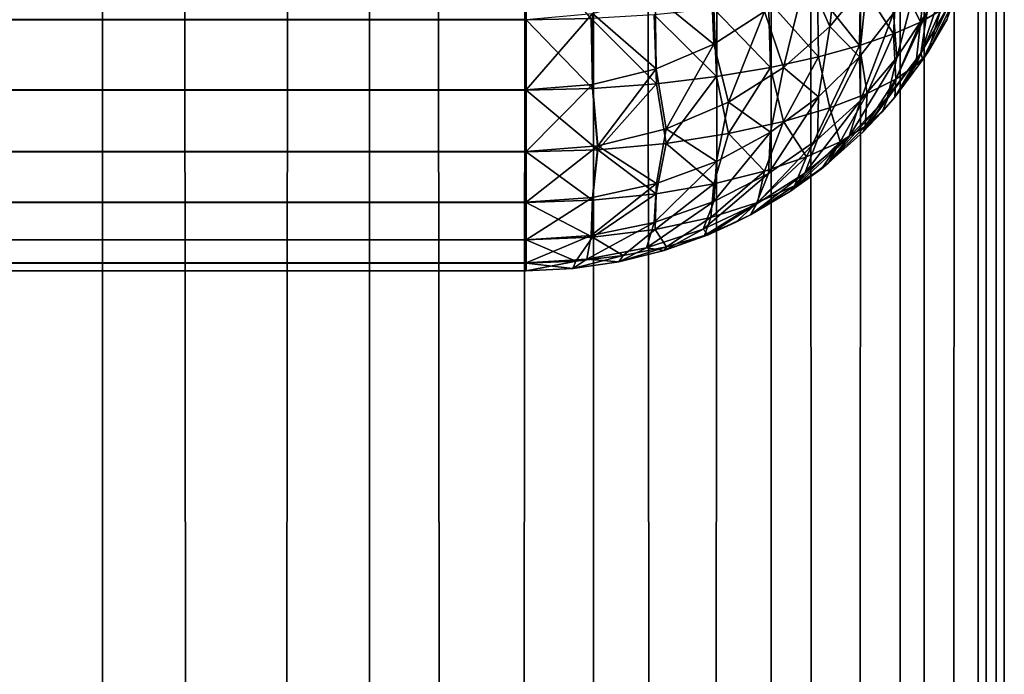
# Model space of a CAD drawing. Extents: x -265 to 265, y 0 to 1027.
# Tile 335 of 396: x 260.88 to 265, y 703.31 to 706.05. Entities that reach past the tile are written whole.
import ezdxf

# ---------------------------------------------------------------- set-up
doc = ezdxf.new("R2010")
doc.units = 0
doc.header["$LTSCALE"] = 65.185185
for name, color, linetype in [('247', 7, 'CONTINUOUS'), ('248', 7, 'CONTINUOUS'), ('57', 7, 'CONTINUOUS'), ('58', 7, 'CONTINUOUS'), ('59', 7, 'CONTINUOUS'), ('70', 7, 'CONTINUOUS'), ('71', 7, 'CONTINUOUS'), ('75', 7, 'CONTINUOUS')]:
    doc.layers.add(name, color=color, linetype=linetype)

msp = doc.modelspace()

# ---------------------------------------------------------------- linework, layer by layer
at = {"layer": '247', "color": 7, "linetype": 'CONTINUOUS'}
for points in [[(259.9468, 1, 11.2277), (261.2277, 1, 9.9468), (259.9468, 1019, 11.2277), (259.9468, 1, 11.2277)], [(259.9468, 1019, 11.2277), (261.2277, 1, 9.9468), (261.2277, 1019, 9.9468), (259.9468, 1019, 11.2277)], [(261.2277, 1, 9.9468), (262.3448, 1, 8.521), (261.2277, 1019, 9.9468), (261.2277, 1, 9.9468)], [(261.2277, 1019, 9.9468), (262.3448, 1, 8.521), (262.3448, 1019, 8.521), (261.2277, 1019, 9.9468)], [(262.3448, 1, 8.521), (263.2818, 1, 6.9708), (262.3448, 1019, 8.521), (262.3448, 1, 8.521)], [(262.3448, 1019, 8.521), (263.2818, 1, 6.9708), (263.2818, 1019, 6.9708), (262.3448, 1019, 8.521)], [(263.2818, 1, 6.9708), (264.0252, 1, 5.3191), (263.2818, 1019, 6.9708), (263.2818, 1, 6.9708)], [(263.2818, 1019, 6.9708), (264.0252, 1, 5.3191), (264.0252, 1019, 5.3191), (263.2818, 1019, 6.9708)], [(264.0252, 1, 5.3191), (264.5641, 1, 3.5897), (264.0252, 1019, 5.3191), (264.0252, 1, 5.3191)], [(264.0252, 1019, 5.3191), (264.5641, 1, 3.5897), (264.5641, 1019, 3.5897), (264.0252, 1019, 5.3191)], [(264.5641, 1, 3.5897), (264.8906, 1, 1.8081), (264.5641, 1019, 3.5897), (264.5641, 1, 3.5897)], [(264.5641, 1019, 3.5897), (264.8906, 1, 1.8081), (264.8906, 1019, 1.8081), (264.5641, 1019, 3.5897)], [(264.8906, 1, 1.8081), (265, 1), (264.8906, 1019, 1.8081), (264.8906, 1, 1.8081)], [(264.8906, 1019, 1.8081), (265, 1), (265, 1019), (264.8906, 1019, 1.8081)]]:
    msp.add_3dface(points, dxfattribs=at)
at = {"layer": '248', "color": 7, "linetype": 'CONTINUOUS'}
for points in [[(261.2277, 1, -9.9468), (259.9468, 1, -11.2277), (261.2277, 1019, -9.9468), (261.2277, 1, -9.9468)], [(261.2277, 1019, -9.9468), (259.9468, 1, -11.2277), (259.9468, 1019, -11.2277), (261.2277, 1019, -9.9468)], [(262.3448, 1, -8.521), (261.2277, 1, -9.9468), (262.3448, 1019, -8.521), (262.3448, 1, -8.521)], [(262.3448, 1019, -8.521), (261.2277, 1, -9.9468), (261.2277, 1019, -9.9468), (262.3448, 1019, -8.521)], [(263.2818, 1, -6.9708), (262.3448, 1, -8.521), (263.2818, 1019, -6.9708), (263.2818, 1, -6.9708)], [(263.2818, 1019, -6.9708), (262.3448, 1, -8.521), (262.3448, 1019, -8.521), (263.2818, 1019, -6.9708)], [(264.0252, 1, -5.3191), (263.2818, 1, -6.9708), (264.0252, 1019, -5.3191), (264.0252, 1, -5.3191)], [(264.0252, 1019, -5.3191), (263.2818, 1, -6.9708), (263.2818, 1019, -6.9708), (264.0252, 1019, -5.3191)], [(264.5641, 1, -3.5897), (264.0252, 1, -5.3191), (264.5641, 1019, -3.5897), (264.5641, 1, -3.5897)], [(264.5641, 1019, -3.5897), (264.0252, 1, -5.3191), (264.0252, 1019, -5.3191), (264.5641, 1019, -3.5897)], [(264.8906, 1, -1.8081), (264.5641, 1, -3.5897), (264.8906, 1019, -1.8081), (264.8906, 1, -1.8081)], [(264.8906, 1019, -1.8081), (264.5641, 1, -3.5897), (264.5641, 1019, -3.5897), (264.8906, 1019, -1.8081)], [(265, 1019), (265, 1), (264.8906, 1, -1.8081), (265, 1019)], [(265, 1019), (264.8906, 1, -1.8081), (264.8906, 1019, -1.8081), (265, 1019)]]:
    msp.add_3dface(points, dxfattribs=at)
at = {"layer": '57', "color": 7, "linetype": 'CONTINUOUS'}
for points in [[(-263, 706.0491, 15.1295), (-263, 706.3683, 15.0327), (263, 706.051, 15.1288), (-263, 706.0491, 15.1295)], [(263, 705.7566, 15.2858), (-263, 706.0491, 15.1295), (263, 706.051, 15.1288), (263, 705.7566, 15.2858)], [(-263, 705.755, 15.2869), (-263, 706.0491, 15.1295), (263, 705.7566, 15.2858), (-263, 705.755, 15.2869)], [(263, 705.4986, 15.4972), (-263, 705.755, 15.2869), (263, 705.7566, 15.2858), (263, 705.4986, 15.4972)], [(-263, 705.4972, 15.4986), (-263, 705.755, 15.2869), (263, 705.4986, 15.4972), (-263, 705.4972, 15.4986)], [(263, 705.2869, 15.755), (-263, 705.4972, 15.4986), (263, 705.4986, 15.4972), (263, 705.2869, 15.755)], [(-263, 705.2858, 15.7566), (-263, 705.4972, 15.4986), (263, 705.2869, 15.755), (-263, 705.2858, 15.7566)], [(263, 705.1295, 16.0491), (-263, 705.2858, 15.7566), (263, 705.2869, 15.755), (263, 705.1295, 16.0491)], [(-263, 705.1288, 16.051), (-263, 705.2858, 15.7566), (263, 705.1295, 16.0491), (-263, 705.1288, 16.051)], [(263, 705.0327, 16.3683), (-263, 705.1288, 16.051), (263, 705.1295, 16.0491), (263, 705.0327, 16.3683)], [(-263, 705.0323, 16.3703), (-263, 705.1288, 16.051), (263, 705.0327, 16.3683), (-263, 705.0323, 16.3703)], [(263, 705, 16.7), (-263, 705.0323, 16.3703), (263, 705.0327, 16.3683), (263, 705, 16.7)], [(-263, 705, 16.7), (-263, 705.0323, 16.3703), (263, 705, 16.7), (-263, 705, 16.7)]]:
    msp.add_3dface(points, dxfattribs=at)
at = {"layer": '58', "color": 7, "linetype": 'CONTINUOUS'}
for points in [[(-263, 705, 16.7), (263, 705, 16.7), (-263, 705, 23.3), (-263, 705, 16.7)], [(-263, 705, 23.3), (263, 705, 16.7), (263, 705, 23.3), (-263, 705, 23.3)]]:
    msp.add_3dface(points, dxfattribs=at)
at = {"layer": '59', "color": 7, "linetype": 'CONTINUOUS'}
for points in [[(263, 706.3683, 24.9673), (-263, 706.051, 24.8712), (263, 706.0491, 24.8705), (263, 706.3683, 24.9673)], [(-263, 706.051, 24.8712), (-263, 705.7566, 24.7142), (263, 706.0491, 24.8705), (-263, 706.051, 24.8712)], [(263, 706.0491, 24.8705), (-263, 705.7566, 24.7142), (263, 705.755, 24.7131), (263, 706.0491, 24.8705)], [(-263, 705.7566, 24.7142), (-263, 705.4986, 24.5028), (263, 705.755, 24.7131), (-263, 705.7566, 24.7142)], [(263, 705.755, 24.7131), (-263, 705.4986, 24.5028), (263, 705.4972, 24.5014), (263, 705.755, 24.7131)], [(-263, 705.4986, 24.5028), (-263, 705.2869, 24.245), (263, 705.4972, 24.5014), (-263, 705.4986, 24.5028)], [(263, 705.4972, 24.5014), (-263, 705.2869, 24.245), (263, 705.2858, 24.2434), (263, 705.4972, 24.5014)], [(-263, 705.2869, 24.245), (-263, 705.1295, 23.9509), (263, 705.2858, 24.2434), (-263, 705.2869, 24.245)], [(263, 705.2858, 24.2434), (-263, 705.1295, 23.9509), (263, 705.1288, 23.949), (263, 705.2858, 24.2434)], [(-263, 705.1295, 23.9509), (-263, 705.0327, 23.6317), (263, 705.1288, 23.949), (-263, 705.1295, 23.9509)], [(263, 705.1288, 23.949), (-263, 705.0327, 23.6317), (263, 705.0323, 23.6297), (263, 705.1288, 23.949)], [(-263, 705.0327, 23.6317), (-263, 705, 23.3), (263, 705.0323, 23.6297), (-263, 705.0327, 23.6317)], [(-263, 705, 23.3), (263, 705, 23.3), (263, 705.0323, 23.6297), (-263, 705, 23.3)]]:
    msp.add_3dface(points, dxfattribs=at)
at = {"layer": '70', "color": 7, "linetype": 'CONTINUOUS'}
for points in [[(264.6594, 705.8836, 16.8325), (264.7611, 706.0522, 16.8578), (264.6594, 705.8836, 23.1675), (264.6594, 705.8836, 16.8325)], [(264.6594, 705.8836, 23.1675), (264.7611, 706.0522, 16.8578), (264.681, 705.9163, 23.1625), (264.6594, 705.8836, 23.1675)], [(264.681, 705.9163, 23.1625), (264.7611, 706.0522, 16.8578), (264.7611, 706.0522, 23.1422), (264.681, 705.9163, 23.1625)], [(264.5417, 705.726, 16.8089), (264.6594, 705.8836, 16.8325), (264.5417, 705.726, 23.1911), (264.5417, 705.726, 16.8089)], [(264.5417, 705.726, 23.1911), (264.6594, 705.8836, 16.8325), (264.6594, 705.8836, 23.1675), (264.5417, 705.726, 23.1911)], [(264.4093, 705.5809, 16.7871), (264.5417, 705.726, 16.8089), (264.4093, 705.5809, 23.2129), (264.4093, 705.5809, 16.7871)], [(264.4093, 705.5809, 23.2129), (264.5417, 705.726, 16.8089), (264.4889, 705.6647, 23.2003), (264.4093, 705.5809, 23.2129)], [(264.4889, 705.6647, 23.2003), (264.5417, 705.726, 16.8089), (264.5417, 705.726, 23.1911), (264.4889, 705.6647, 23.2003)], [(264.2635, 705.4497, 16.7675), (264.4093, 705.5809, 16.7871), (264.2635, 705.4497, 23.2325), (264.2635, 705.4497, 16.7675)], [(264.2635, 705.4497, 23.2325), (264.4093, 705.5809, 16.7871), (264.4093, 705.5809, 23.2129), (264.2635, 705.4497, 23.2325)], [(264.1058, 705.3335, 16.75), (264.2635, 705.4497, 16.7675), (264.1058, 705.3335, 23.25), (264.1058, 705.3335, 16.75)], [(264.1058, 705.3335, 23.25), (264.2635, 705.4497, 16.7675), (264.2346, 705.4266, 23.236), (264.1058, 705.3335, 23.25)], [(264.2346, 705.4266, 23.236), (264.2635, 705.4497, 16.7675), (264.2635, 705.4497, 23.2325), (264.2346, 705.4266, 23.236)], [(263.9377, 705.2334, 16.735), (264.1058, 705.3335, 16.75), (263.9377, 705.2334, 23.265), (263.9377, 705.2334, 16.735)], [(263.9377, 705.2334, 23.265), (264.1058, 705.3335, 16.75), (264.1058, 705.3335, 23.25), (263.9377, 705.2334, 23.265)], [(263.7608, 705.1503, 16.7226), (263.9377, 705.2334, 16.735), (263.7608, 705.1503, 23.2774), (263.7608, 705.1503, 16.7226)], [(263.7608, 705.1503, 23.2774), (263.9377, 705.2334, 16.735), (263.8774, 705.2027, 23.2696), (263.7608, 705.1503, 23.2774)], [(263.8774, 705.2027, 23.2696), (263.9377, 705.2334, 16.735), (263.9377, 705.2334, 23.265), (263.8774, 705.2027, 23.2696)], [(263.5768, 705.085, 16.7127), (263.7608, 705.1503, 16.7226), (263.5768, 705.085, 23.2873), (263.5768, 705.085, 16.7127)], [(263.5768, 705.085, 23.2873), (263.7608, 705.1503, 16.7226), (263.7608, 705.1503, 23.2774), (263.5768, 705.085, 23.2873)], [(263.3875, 705.0379, 16.7057), (263.5768, 705.085, 16.7127), (263.3875, 705.0379, 23.2943), (263.3875, 705.0379, 16.7057)], [(263.3875, 705.0379, 23.2943), (263.5768, 705.085, 16.7127), (263.5768, 705.085, 23.2873), (263.3875, 705.0379, 23.2943)], [(263, 705, 23.3), (263, 705, 16.7), (263.1945, 705.0095, 16.7014), (263, 705, 23.3)], [(263, 705, 23.3), (263.1945, 705.0095, 16.7014), (263.1945, 705.0095, 23.2986), (263, 705, 23.3)], [(263.1945, 705.0095, 16.7014), (263.3875, 705.0379, 16.7057), (263.1945, 705.0095, 23.2986), (263.1945, 705.0095, 16.7014)], [(263.1945, 705.0095, 23.2986), (263.3875, 705.0379, 16.7057), (263.3875, 705.0379, 23.2943), (263.1945, 705.0095, 23.2986)]]:
    msp.add_3dface(points, dxfattribs=at)
at = {"layer": '71', "color": 7, "linetype": 'CONTINUOUS'}
for points in [[(264.3134, 706.4194, 15.5395), (264.2695, 706.0214, 15.6816), (264.1729, 706.2431, 15.4766), (264.3134, 706.4194, 15.5395)], [(264.4259, 706.2118, 15.7414), (264.2695, 706.0214, 15.6816), (264.3134, 706.4194, 15.5395), (264.4259, 706.2118, 15.7414)], [(264.7653, 706.1059, 16.5823), (264.6503, 705.9101, 16.5475), (264.7774, 706.2852, 16.3285), (264.7653, 706.1059, 16.5823)], [(264.7774, 706.2852, 16.3285), (264.6503, 705.9101, 16.5475), (264.6775, 706.0836, 16.2868), (264.7774, 706.2852, 16.3285)], [(263.772, 706.263, 15.2231), (263.7849, 705.9484, 15.3642), (263.539, 706.1489, 15.173), (263.772, 706.263, 15.2231)], [(263.9962, 706.0837, 15.417), (263.7849, 705.9484, 15.3642), (263.772, 706.263, 15.2231), (263.9962, 706.0837, 15.417)], [(264.1729, 706.2431, 15.4766), (264.0759, 705.8498, 15.6245), (263.9962, 706.0837, 15.417), (264.1729, 706.2431, 15.4766)], [(264.2695, 706.0214, 15.6816), (264.0759, 705.8498, 15.6245), (264.1729, 706.2431, 15.4766), (264.2695, 706.0214, 15.6816)], [(264.6488, 706.2696, 16.04), (264.551, 705.8916, 16.245), (264.5358, 706.077, 15.9912), (264.6488, 706.2696, 16.04)], [(264.6775, 706.0836, 16.2868), (264.551, 705.8916, 16.245), (264.6488, 706.2696, 16.04), (264.6775, 706.0836, 16.2868)], [(264.4259, 706.2118, 15.7414), (264.3939, 705.895, 15.9424), (264.2695, 706.0214, 15.6816), (264.4259, 706.2118, 15.7414)], [(264.5358, 706.077, 15.9912), (264.3939, 705.895, 15.9424), (264.4259, 706.2118, 15.7414), (264.5358, 706.077, 15.9912)], [(263.539, 706.1489, 15.173), (263.5429, 705.8446, 15.3223), (263.2774, 706.076, 15.1402), (263.539, 706.1489, 15.173)], [(263.7849, 705.9484, 15.3642), (263.5429, 705.8446, 15.3223), (263.539, 706.1489, 15.173), (263.7849, 705.9484, 15.3642)], [(263, 705.7566, 15.2858), (263, 706.051, 15.1288), (263.2774, 706.076, 15.1402), (263, 705.7566, 15.2858)], [(263.2777, 705.7791, 15.2952), (263, 705.7566, 15.2858), (263.2774, 706.076, 15.1402), (263.2777, 705.7791, 15.2952)], [(263.5429, 705.8446, 15.3223), (263.2777, 705.7791, 15.2952), (263.2774, 706.076, 15.1402), (263.5429, 705.8446, 15.3223)], [(263.9962, 706.0837, 15.417), (263.8463, 705.7045, 15.5737), (263.7849, 705.9484, 15.3642), (263.9962, 706.0837, 15.417)], [(264.0759, 705.8498, 15.6245), (263.8463, 705.7045, 15.5737), (263.9962, 706.0837, 15.417), (264.0759, 705.8498, 15.6245)], [(264.5358, 706.077, 15.9912), (264.3978, 705.7123, 16.2037), (264.3939, 705.895, 15.9424), (264.5358, 706.077, 15.9912)], [(264.551, 705.8916, 16.245), (264.3978, 705.7123, 16.2037), (264.5358, 706.077, 15.9912), (264.551, 705.8916, 16.245)], [(264.6503, 705.9101, 16.5475), (264.5116, 705.7266, 16.5138), (264.6775, 706.0836, 16.2868), (264.6503, 705.9101, 16.5475)], [(264.6775, 706.0836, 16.2868), (264.5116, 705.7266, 16.5138), (264.551, 705.8916, 16.245), (264.6775, 706.0836, 16.2868)], [(264.7653, 706.1059, 16.5823), (264.6594, 705.8836, 16.8325), (264.6503, 705.9101, 16.5475), (264.7653, 706.1059, 16.5823)], [(264.7611, 706.0522, 16.8578), (264.6594, 705.8836, 16.8325), (264.7653, 706.1059, 16.5823), (264.7611, 706.0522, 16.8578)], [(264.2695, 706.0214, 15.6816), (264.2226, 705.7278, 15.895), (264.0759, 705.8498, 15.6245), (264.2695, 706.0214, 15.6816)], [(264.3939, 705.895, 15.9424), (264.2226, 705.7278, 15.895), (264.2695, 706.0214, 15.6816), (264.3939, 705.895, 15.9424)], [(263.7849, 705.9484, 15.3642), (263.5848, 705.5931, 15.5329), (263.5429, 705.8446, 15.3223), (263.7849, 705.9484, 15.3642)], [(263.8463, 705.7045, 15.5737), (263.5848, 705.5931, 15.5329), (263.7849, 705.9484, 15.3642), (263.8463, 705.7045, 15.5737)], [(264.5417, 705.726, 16.8089), (264.4093, 705.5809, 16.7871), (264.6503, 705.9101, 16.5475), (264.5417, 705.726, 16.8089)], [(264.6503, 705.9101, 16.5475), (264.4093, 705.5809, 16.7871), (264.5116, 705.7266, 16.5138), (264.6503, 705.9101, 16.5475)], [(264.6594, 705.8836, 16.8325), (264.5417, 705.726, 16.8089), (264.6503, 705.9101, 16.5475), (264.6594, 705.8836, 16.8325)], [(264.3978, 705.7123, 16.2037), (264.2181, 705.5496, 16.1641), (264.3939, 705.895, 15.9424), (264.3978, 705.7123, 16.2037)], [(264.3939, 705.895, 15.9424), (264.2181, 705.5496, 16.1641), (264.2226, 705.7278, 15.895), (264.3939, 705.895, 15.9424)], [(264.5116, 705.7266, 16.5138), (264.3498, 705.5582, 16.4815), (264.551, 705.8916, 16.245), (264.5116, 705.7266, 16.5138)], [(264.551, 705.8916, 16.245), (264.3498, 705.5582, 16.4815), (264.3978, 705.7123, 16.2037), (264.551, 705.8916, 16.245)], [(263.5429, 705.8446, 15.3223), (263.299, 705.5227, 15.5064), (263.2777, 705.7791, 15.2952), (263.5429, 705.8446, 15.3223)], [(263.5848, 705.5931, 15.5329), (263.299, 705.5227, 15.5064), (263.5429, 705.8446, 15.3223), (263.5848, 705.5931, 15.5329)], [(264.0759, 705.8498, 15.6245), (264.0225, 705.5801, 15.8506), (263.8463, 705.7045, 15.5737), (264.0759, 705.8498, 15.6245)], [(264.2226, 705.7278, 15.895), (264.0225, 705.5801, 15.8506), (264.0759, 705.8498, 15.6245), (264.2226, 705.7278, 15.895)], [(263, 705.4986, 15.4972), (263, 705.7566, 15.2858), (263.2777, 705.7791, 15.2952), (263, 705.4986, 15.4972)], [(263.299, 705.5227, 15.5064), (263, 705.4986, 15.4972), (263.2777, 705.7791, 15.2952), (263.299, 705.5227, 15.5064)], [(263.8463, 705.7045, 15.5737), (263.7954, 705.4573, 15.8119), (263.5848, 705.5931, 15.5329), (263.8463, 705.7045, 15.5737)], [(264.0225, 705.5801, 15.8506), (263.7954, 705.4573, 15.8119), (263.8463, 705.7045, 15.5737), (264.0225, 705.5801, 15.8506)], [(264.2181, 705.5496, 16.1641), (264.0129, 705.4075, 16.1274), (264.2226, 705.7278, 15.895), (264.2181, 705.5496, 16.1641)], [(264.2226, 705.7278, 15.895), (264.0129, 705.4075, 16.1274), (264.0225, 705.5801, 15.8506), (264.2226, 705.7278, 15.895)], [(264.3498, 705.5582, 16.4815), (264.1661, 705.408, 16.4513), (264.3978, 705.7123, 16.2037), (264.3498, 705.5582, 16.4815)], [(264.3978, 705.7123, 16.2037), (264.1661, 705.408, 16.4513), (264.2181, 705.5496, 16.1641), (264.3978, 705.7123, 16.2037)], [(264.4093, 705.5809, 16.7871), (264.2635, 705.4497, 16.7675), (264.5116, 705.7266, 16.5138), (264.4093, 705.5809, 16.7871)], [(264.5116, 705.7266, 16.5138), (264.2635, 705.4497, 16.7675), (264.3498, 705.5582, 16.4815), (264.5116, 705.7266, 16.5138)], [(263.5848, 705.5931, 15.5329), (263.545, 705.3645, 15.7814), (263.299, 705.5227, 15.5064), (263.5848, 705.5931, 15.5329)], [(263.7954, 705.4573, 15.8119), (263.545, 705.3645, 15.7814), (263.5848, 705.5931, 15.5329), (263.7954, 705.4573, 15.8119)], [(264.0129, 705.4075, 16.1274), (263.7842, 705.2904, 16.0956), (264.0225, 705.5801, 15.8506), (264.0129, 705.4075, 16.1274)], [(264.0225, 705.5801, 15.8506), (263.7842, 705.2904, 16.0956), (263.7954, 705.4573, 15.8119), (264.0225, 705.5801, 15.8506)], [(264.1661, 705.408, 16.4513), (263.962, 705.2789, 16.4242), (264.2181, 705.5496, 16.1641), (264.1661, 705.408, 16.4513)], [(264.2181, 705.5496, 16.1641), (263.962, 705.2789, 16.4242), (264.0129, 705.4075, 16.1274), (264.2181, 705.5496, 16.1641)], [(264.2635, 705.4497, 16.7675), (264.1058, 705.3335, 16.75), (264.3498, 705.5582, 16.4815), (264.2635, 705.4497, 16.7675)], [(264.3498, 705.5582, 16.4815), (264.1058, 705.3335, 16.75), (264.1661, 705.408, 16.4513), (264.3498, 705.5582, 16.4815)], [(263, 705.2869, 15.755), (263, 705.4986, 15.4972), (263.299, 705.5227, 15.5064), (263, 705.2869, 15.755)], [(263.2772, 705.3066, 15.7618), (263, 705.2869, 15.755), (263.299, 705.5227, 15.5064), (263.2772, 705.3066, 15.7618)], [(263.545, 705.3645, 15.7814), (263.2772, 705.3066, 15.7618), (263.299, 705.5227, 15.5064), (263.545, 705.3645, 15.7814)], [(263.7842, 705.2904, 16.0956), (263.5354, 705.2026, 16.0707), (263.7954, 705.4573, 15.8119), (263.7842, 705.2904, 16.0956)], [(263.7954, 705.4573, 15.8119), (263.5354, 705.2026, 16.0707), (263.545, 705.3645, 15.7814), (263.7954, 705.4573, 15.8119)], [(263.962, 705.2789, 16.4242), (263.7398, 705.1741, 16.4012), (264.0129, 705.4075, 16.1274), (263.962, 705.2789, 16.4242)], [(264.0129, 705.4075, 16.1274), (263.7398, 705.1741, 16.4012), (263.7842, 705.2904, 16.0956), (264.0129, 705.4075, 16.1274)], [(264.1058, 705.3335, 16.75), (263.9377, 705.2334, 16.735), (264.1661, 705.408, 16.4513), (264.1058, 705.3335, 16.75)], [(264.1661, 705.408, 16.4513), (263.9377, 705.2334, 16.735), (263.962, 705.2789, 16.4242), (264.1661, 705.408, 16.4513)], [(263.5354, 705.2026, 16.0707), (263.2717, 705.148, 16.0547), (263.545, 705.3645, 15.7814), (263.5354, 705.2026, 16.0707)], [(263.545, 705.3645, 15.7814), (263.2717, 705.148, 16.0547), (263.2772, 705.3066, 15.7618), (263.545, 705.3645, 15.7814)], [(263, 705.1295, 16.0491), (263, 705.2869, 15.755), (263.2772, 705.3066, 15.7618), (263, 705.1295, 16.0491)], [(263.2717, 705.148, 16.0547), (263, 705.1295, 16.0491), (263.2772, 705.3066, 15.7618), (263.2717, 705.148, 16.0547)], [(263.7398, 705.1741, 16.4012), (263.5024, 705.0966, 16.3834), (263.7842, 705.2904, 16.0956), (263.7398, 705.1741, 16.4012)], [(263.7842, 705.2904, 16.0956), (263.5024, 705.0966, 16.3834), (263.5354, 705.2026, 16.0707), (263.7842, 705.2904, 16.0956)], [(263.962, 705.2789, 16.4242), (263.7608, 705.1503, 16.7226), (263.7398, 705.1741, 16.4012), (263.962, 705.2789, 16.4242)], [(263.9377, 705.2334, 16.735), (263.7608, 705.1503, 16.7226), (263.962, 705.2789, 16.4242), (263.9377, 705.2334, 16.735)], [(263.5024, 705.0966, 16.3834), (263.2541, 705.0488, 16.3722), (263.5354, 705.2026, 16.0707), (263.5024, 705.0966, 16.3834)], [(263.5354, 705.2026, 16.0707), (263.2541, 705.0488, 16.3722), (263.2717, 705.148, 16.0547), (263.5354, 705.2026, 16.0707)], [(263.7398, 705.1741, 16.4012), (263.5768, 705.085, 16.7127), (263.5024, 705.0966, 16.3834), (263.7398, 705.1741, 16.4012)], [(263.7608, 705.1503, 16.7226), (263.5768, 705.085, 16.7127), (263.7398, 705.1741, 16.4012), (263.7608, 705.1503, 16.7226)], [(263, 705.0327, 16.3683), (263, 705.1295, 16.0491), (263.2717, 705.148, 16.0547), (263, 705.0327, 16.3683)], [(263.2541, 705.0488, 16.3722), (263, 705.0327, 16.3683), (263.2717, 705.148, 16.0547), (263.2541, 705.0488, 16.3722)], [(263.5024, 705.0966, 16.3834), (263.3875, 705.0379, 16.7057), (263.2541, 705.0488, 16.3722), (263.5024, 705.0966, 16.3834)], [(263.5768, 705.085, 16.7127), (263.3875, 705.0379, 16.7057), (263.5024, 705.0966, 16.3834), (263.5768, 705.085, 16.7127)], [(263, 705, 16.7), (263, 705.0327, 16.3683), (263.2541, 705.0488, 16.3722), (263, 705, 16.7)], [(263.1945, 705.0095, 16.7014), (263, 705, 16.7), (263.2541, 705.0488, 16.3722), (263.1945, 705.0095, 16.7014)], [(263.3875, 705.0379, 16.7057), (263.1945, 705.0095, 16.7014), (263.2541, 705.0488, 16.3722), (263.3875, 705.0379, 16.7057)]]:
    msp.add_3dface(points, dxfattribs=at)
at = {"layer": '75', "color": 7, "linetype": 'CONTINUOUS'}
for points in [[(263, 706.3683, 24.9673), (263, 706.0491, 24.8705), (263.2717, 706.0547, 24.852), (263, 706.3683, 24.9673)], [(264.6775, 706.2868, 23.9164), (264.551, 706.245, 24.1084), (264.6488, 706.04, 23.7304), (264.6775, 706.2868, 23.9164)], [(264.7337, 706.0879, 23.5308), (264.6775, 706.2868, 23.9164), (264.6488, 706.04, 23.7304), (264.7337, 706.0879, 23.5308)], [(264.551, 706.245, 24.1084), (264.3978, 706.2037, 24.2877), (264.5358, 705.9912, 23.923), (264.551, 706.245, 24.1084)], [(264.6488, 706.04, 23.7304), (264.551, 706.245, 24.1084), (264.5358, 705.9912, 23.923), (264.6488, 706.04, 23.7304)], [(264.3978, 706.2037, 24.2877), (264.2181, 706.1641, 24.4504), (264.3939, 705.9424, 24.105), (264.3978, 706.2037, 24.2877)], [(264.5358, 705.9912, 23.923), (264.3978, 706.2037, 24.2877), (264.3939, 705.9424, 24.105), (264.5358, 705.9912, 23.923)], [(264.2181, 706.1641, 24.4504), (264.0129, 706.1274, 24.5925), (264.2226, 705.895, 24.2722), (264.2181, 706.1641, 24.4504)], [(264.3939, 705.9424, 24.105), (264.2181, 706.1641, 24.4504), (264.2226, 705.895, 24.2722), (264.3939, 705.9424, 24.105)], [(264.0129, 706.1274, 24.5925), (263.7842, 706.0956, 24.7096), (264.0225, 705.8506, 24.4199), (264.0129, 706.1274, 24.5925)], [(264.2226, 705.895, 24.2722), (264.0129, 706.1274, 24.5925), (264.0225, 705.8506, 24.4199), (264.2226, 705.895, 24.2722)], [(264.681, 705.9163, 23.1625), (264.7611, 706.0522, 23.1422), (264.7915, 706.1341, 23.3277), (264.681, 705.9163, 23.1625)], [(264.681, 705.9163, 23.1625), (264.7915, 706.1341, 23.3277), (264.7337, 706.0879, 23.5308), (264.681, 705.9163, 23.1625)], [(263.7842, 706.0956, 24.7096), (263.5354, 706.0707, 24.7974), (263.7954, 705.8119, 24.5427), (263.7842, 706.0956, 24.7096)], [(264.0225, 705.8506, 24.4199), (263.7842, 706.0956, 24.7096), (263.7954, 705.8119, 24.5427), (264.0225, 705.8506, 24.4199)], [(264.681, 705.9163, 23.1625), (264.7337, 706.0879, 23.5308), (264.63, 705.8604, 23.3753), (264.681, 705.9163, 23.1625)], [(264.7337, 706.0879, 23.5308), (264.6488, 706.04, 23.7304), (264.63, 705.8604, 23.3753), (264.7337, 706.0879, 23.5308)], [(263.2717, 706.0547, 24.852), (263, 706.0491, 24.8705), (263.2772, 705.7618, 24.6934), (263.2717, 706.0547, 24.852)], [(263, 706.0491, 24.8705), (263, 705.755, 24.7131), (263.2772, 705.7618, 24.6934), (263, 706.0491, 24.8705)], [(263.5354, 706.0707, 24.7974), (263.2717, 706.0547, 24.852), (263.545, 705.7814, 24.6355), (263.5354, 706.0707, 24.7974)], [(263.545, 705.7814, 24.6355), (263.2717, 706.0547, 24.852), (263.2772, 705.7618, 24.6934), (263.545, 705.7814, 24.6355)], [(263.7954, 705.8119, 24.5427), (263.5354, 706.0707, 24.7974), (263.545, 705.7814, 24.6355), (263.7954, 705.8119, 24.5427)], [(264.6488, 706.04, 23.7304), (264.5358, 705.9912, 23.923), (264.5456, 705.8016, 23.5853), (264.6488, 706.04, 23.7304)], [(264.63, 705.8604, 23.3753), (264.6488, 706.04, 23.7304), (264.5456, 705.8016, 23.5853), (264.63, 705.8604, 23.3753)], [(264.5358, 705.9912, 23.923), (264.3939, 705.9424, 24.105), (264.4259, 705.7414, 23.7882), (264.5358, 705.9912, 23.923)], [(264.5456, 705.8016, 23.5853), (264.5358, 705.9912, 23.923), (264.4259, 705.7414, 23.7882), (264.5456, 705.8016, 23.5853)], [(264.3939, 705.9424, 24.105), (264.2226, 705.895, 24.2722), (264.2695, 705.6816, 23.9786), (264.3939, 705.9424, 24.105)], [(264.4259, 705.7414, 23.7882), (264.3939, 705.9424, 24.105), (264.2695, 705.6816, 23.9786), (264.4259, 705.7414, 23.7882)], [(264.6594, 705.8836, 23.1675), (264.681, 705.9163, 23.1625), (264.63, 705.8604, 23.3753), (264.6594, 705.8836, 23.1675)], [(264.2226, 705.895, 24.2722), (264.0225, 705.8506, 24.4199), (264.0759, 705.6245, 24.1502), (264.2226, 705.895, 24.2722)], [(264.2695, 705.6816, 23.9786), (264.2226, 705.895, 24.2722), (264.0759, 705.6245, 24.1502), (264.2695, 705.6816, 23.9786)], [(264.5417, 705.726, 23.1911), (264.6594, 705.8836, 23.1675), (264.63, 705.8604, 23.3753), (264.5417, 705.726, 23.1911)], [(264.0225, 705.8506, 24.4199), (263.7954, 705.8119, 24.5427), (263.8463, 705.5737, 24.2955), (264.0225, 705.8506, 24.4199)], [(264.0759, 705.6245, 24.1502), (264.0225, 705.8506, 24.4199), (263.8463, 705.5737, 24.2955), (264.0759, 705.6245, 24.1502)], [(264.5417, 705.726, 23.1911), (264.63, 705.8604, 23.3753), (264.5456, 705.8016, 23.5853), (264.5417, 705.726, 23.1911)], [(263.7954, 705.8119, 24.5427), (263.545, 705.7814, 24.6355), (263.5848, 705.5329, 24.4069), (263.7954, 705.8119, 24.5427)], [(263.8463, 705.5737, 24.2955), (263.7954, 705.8119, 24.5427), (263.5848, 705.5329, 24.4069), (263.8463, 705.5737, 24.2955)], [(264.4889, 705.6647, 23.2003), (264.5456, 705.8016, 23.5853), (264.4184, 705.603, 23.3936), (264.4889, 705.6647, 23.2003)], [(264.5456, 705.8016, 23.5853), (264.4259, 705.7414, 23.7882), (264.4184, 705.603, 23.3936), (264.5456, 705.8016, 23.5853)], [(264.4889, 705.6647, 23.2003), (264.5417, 705.726, 23.1911), (264.5456, 705.8016, 23.5853), (264.4889, 705.6647, 23.2003)], [(263.2772, 705.7618, 24.6934), (263, 705.755, 24.7131), (263.299, 705.5064, 24.4773), (263.2772, 705.7618, 24.6934)], [(263, 705.755, 24.7131), (263, 705.4972, 24.5014), (263.299, 705.5064, 24.4773), (263, 705.755, 24.7131)], [(263.545, 705.7814, 24.6355), (263.2772, 705.7618, 24.6934), (263.299, 705.5064, 24.4773), (263.545, 705.7814, 24.6355)], [(263.5848, 705.5329, 24.4069), (263.545, 705.7814, 24.6355), (263.299, 705.5064, 24.4773), (263.5848, 705.5329, 24.4069)], [(264.4259, 705.7414, 23.7882), (264.2695, 705.6816, 23.9786), (264.3134, 705.5395, 23.5806), (264.4259, 705.7414, 23.7882)], [(264.4184, 705.603, 23.3936), (264.4259, 705.7414, 23.7882), (264.3134, 705.5395, 23.5806), (264.4184, 705.603, 23.3936)], [(264.2695, 705.6816, 23.9786), (264.0759, 705.6245, 24.1502), (264.1729, 705.4766, 23.7569), (264.2695, 705.6816, 23.9786)], [(264.3134, 705.5395, 23.5806), (264.2695, 705.6816, 23.9786), (264.1729, 705.4766, 23.7569), (264.3134, 705.5395, 23.5806)], [(264.4093, 705.5809, 23.2129), (264.4889, 705.6647, 23.2003), (264.4184, 705.603, 23.3936), (264.4093, 705.5809, 23.2129)], [(264.0759, 705.6245, 24.1502), (263.8463, 705.5737, 24.2955), (263.9962, 705.417, 23.9163), (264.0759, 705.6245, 24.1502)], [(264.1729, 705.4766, 23.7569), (264.0759, 705.6245, 24.1502), (263.9962, 705.417, 23.9163), (264.1729, 705.4766, 23.7569)], [(264.2635, 705.4497, 23.2325), (264.4093, 705.5809, 23.2129), (264.4184, 705.603, 23.3936), (264.2635, 705.4497, 23.2325)], [(264.2635, 705.4497, 23.2325), (264.4184, 705.603, 23.3936), (264.3134, 705.5395, 23.5806), (264.2635, 705.4497, 23.2325)], [(263.8463, 705.5737, 24.2955), (263.5848, 705.5329, 24.4069), (263.7849, 705.3642, 24.0516), (263.8463, 705.5737, 24.2955)], [(263.9962, 705.417, 23.9163), (263.8463, 705.5737, 24.2955), (263.7849, 705.3642, 24.0516), (263.9962, 705.417, 23.9163)], [(264.2346, 705.4266, 23.236), (264.3134, 705.5395, 23.5806), (264.1224, 705.3549, 23.4209), (264.2346, 705.4266, 23.236)], [(264.3134, 705.5395, 23.5806), (264.1729, 705.4766, 23.7569), (264.1224, 705.3549, 23.4209), (264.3134, 705.5395, 23.5806)], [(264.2346, 705.4266, 23.236), (264.2635, 705.4497, 23.2325), (264.3134, 705.5395, 23.5806), (264.2346, 705.4266, 23.236)], [(263.299, 705.5064, 24.4773), (263, 705.4972, 24.5014), (263.2777, 705.2952, 24.2209), (263.299, 705.5064, 24.4773)], [(263, 705.4972, 24.5014), (263, 705.2858, 24.2434), (263.2777, 705.2952, 24.2209), (263, 705.4972, 24.5014)], [(263.5429, 705.3223, 24.1554), (263.299, 705.5064, 24.4773), (263.2777, 705.2952, 24.2209), (263.5429, 705.3223, 24.1554)], [(263.5848, 705.5329, 24.4069), (263.299, 705.5064, 24.4773), (263.5429, 705.3223, 24.1554), (263.5848, 705.5329, 24.4069)], [(263.7849, 705.3642, 24.0516), (263.5848, 705.5329, 24.4069), (263.5429, 705.3223, 24.1554), (263.7849, 705.3642, 24.0516)], [(264.1729, 705.4766, 23.7569), (263.9962, 705.417, 23.9163), (263.9678, 705.2855, 23.5905), (264.1729, 705.4766, 23.7569)], [(264.1224, 705.3549, 23.4209), (264.1729, 705.4766, 23.7569), (263.9678, 705.2855, 23.5905), (264.1224, 705.3549, 23.4209)], [(263.9962, 705.417, 23.9163), (263.7849, 705.3642, 24.0516), (263.772, 705.2231, 23.737), (263.9962, 705.417, 23.9163)], [(263.9678, 705.2855, 23.5905), (263.9962, 705.417, 23.9163), (263.772, 705.2231, 23.737), (263.9678, 705.2855, 23.5905)], [(264.1058, 705.3335, 23.25), (264.2346, 705.4266, 23.236), (264.1224, 705.3549, 23.4209), (264.1058, 705.3335, 23.25)], [(263.7849, 705.3642, 24.0516), (263.5429, 705.3223, 24.1554), (263.539, 705.173, 23.8511), (263.7849, 705.3642, 24.0516)], [(263.772, 705.2231, 23.737), (263.7849, 705.3642, 24.0516), (263.539, 705.173, 23.8511), (263.772, 705.2231, 23.737)], [(263.9377, 705.2334, 23.265), (264.1058, 705.3335, 23.25), (264.1224, 705.3549, 23.4209), (263.9377, 705.2334, 23.265)], [(263.9377, 705.2334, 23.265), (264.1224, 705.3549, 23.4209), (263.9678, 705.2855, 23.5905), (263.9377, 705.2334, 23.265)], [(263.2777, 705.2952, 24.2209), (263, 705.2858, 24.2434), (263.2774, 705.1402, 23.924), (263.2777, 705.2952, 24.2209)], [(263.5429, 705.3223, 24.1554), (263.2777, 705.2952, 24.2209), (263.2774, 705.1402, 23.924), (263.5429, 705.3223, 24.1554)], [(263.539, 705.173, 23.8511), (263.5429, 705.3223, 24.1554), (263.2774, 705.1402, 23.924), (263.539, 705.173, 23.8511)], [(263, 705.2858, 24.2434), (263, 705.1288, 23.949), (263.2774, 705.1402, 23.924), (263, 705.2858, 24.2434)], [(263.8774, 705.2027, 23.2696), (263.9678, 705.2855, 23.5905), (263.746, 705.1482, 23.3899), (263.8774, 705.2027, 23.2696)], [(263.9678, 705.2855, 23.5905), (263.772, 705.2231, 23.737), (263.746, 705.1482, 23.3899), (263.9678, 705.2855, 23.5905)], [(263.8774, 705.2027, 23.2696), (263.9377, 705.2334, 23.265), (263.9678, 705.2855, 23.5905), (263.8774, 705.2027, 23.2696)], [(263.772, 705.2231, 23.737), (263.539, 705.173, 23.8511), (263.5873, 705.1007, 23.4896), (263.772, 705.2231, 23.737)], [(263.746, 705.1482, 23.3899), (263.772, 705.2231, 23.737), (263.5873, 705.1007, 23.4896), (263.746, 705.1482, 23.3899)], [(263.539, 705.173, 23.8511), (263.2774, 705.1402, 23.924), (263.4057, 705.0638, 23.5656), (263.539, 705.173, 23.8511)], [(263.5873, 705.1007, 23.4896), (263.539, 705.173, 23.8511), (263.4057, 705.0638, 23.5656), (263.5873, 705.1007, 23.4896)], [(263.7608, 705.1503, 23.2774), (263.8774, 705.2027, 23.2696), (263.746, 705.1482, 23.3899), (263.7608, 705.1503, 23.2774)], [(263.2774, 705.1402, 23.924), (263, 705.1288, 23.949), (263.2074, 705.0403, 23.6134), (263.2774, 705.1402, 23.924)], [(263, 705.1288, 23.949), (263, 705.0323, 23.6297), (263.2074, 705.0403, 23.6134), (263, 705.1288, 23.949)], [(263.4057, 705.0638, 23.5656), (263.2774, 705.1402, 23.924), (263.2074, 705.0403, 23.6134), (263.4057, 705.0638, 23.5656)], [(263.5768, 705.085, 23.2873), (263.7608, 705.1503, 23.2774), (263.746, 705.1482, 23.3899), (263.5768, 705.085, 23.2873)], [(263.5768, 705.085, 23.2873), (263.746, 705.1482, 23.3899), (263.5873, 705.1007, 23.4896), (263.5768, 705.085, 23.2873)], [(263.3875, 705.0379, 23.2943), (263.5768, 705.085, 23.2873), (263.5873, 705.1007, 23.4896), (263.3875, 705.0379, 23.2943)], [(263.3875, 705.0379, 23.2943), (263.5873, 705.1007, 23.4896), (263.4057, 705.0638, 23.5656), (263.3875, 705.0379, 23.2943)], [(263.1945, 705.0095, 23.2986), (263.3875, 705.0379, 23.2943), (263.4057, 705.0638, 23.5656), (263.1945, 705.0095, 23.2986)], [(263.1945, 705.0095, 23.2986), (263.4057, 705.0638, 23.5656), (263.2074, 705.0403, 23.6134), (263.1945, 705.0095, 23.2986)], [(263, 705.0323, 23.6297), (263.1945, 705.0095, 23.2986), (263.2074, 705.0403, 23.6134), (263, 705.0323, 23.6297)], [(263, 705.0323, 23.6297), (263, 705, 23.3), (263.1945, 705.0095, 23.2986), (263, 705.0323, 23.6297)]]:
    msp.add_3dface(points, dxfattribs=at)

doc.saveas('drawing.dxf')
